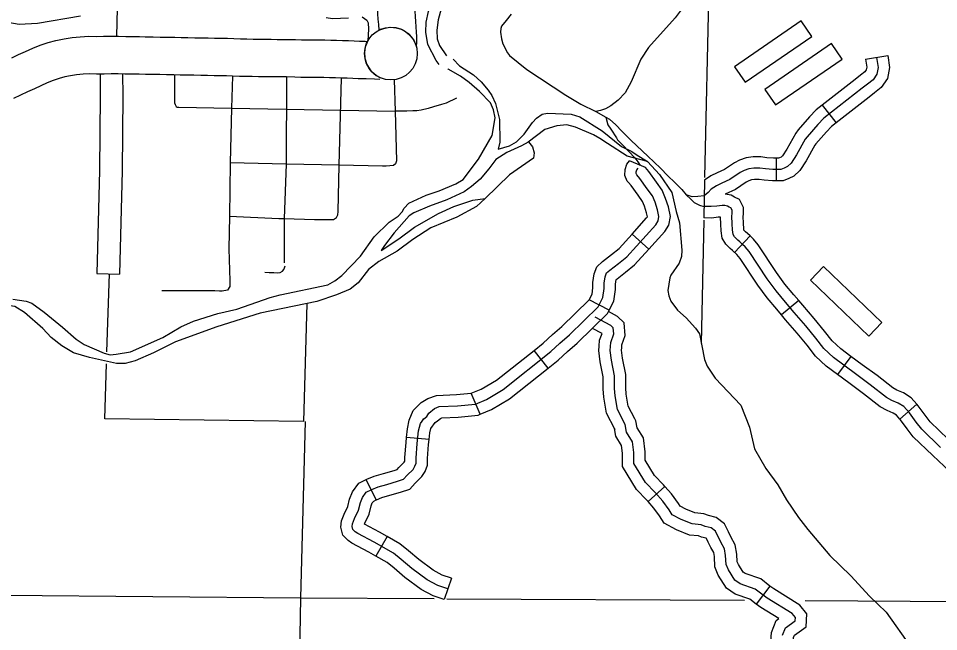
# Model space of a CAD drawing. Extents: x 0 to 3171, y 0 to 2059.
# Drawn here: x 1502.8 to 1604.6, y 497.4 to 565.3 of the extents above; entities that cross this region are included whole.
import ezdxf

# ---------------------------------------------------------------- set-up
doc = ezdxf.new("R2010")
doc.units = 0
for name, color, linetype in [('Level 10', 7, 'Continuous'), ('Level 24', 7, 'Continuous'), ('Level 32', 7, 'Continuous'), ('Level 33', 7, 'Continuous'), ('Level 34', 7, 'Continuous'), ('Level 35', 7, 'Continuous'), ('Level 45', 7, 'Continuous'), ('Level 46', 7, 'Continuous'), ('Level 5', 7, 'Continuous'), ('Level 57', 7, 'Continuous'), ('Level 6', 7, 'Continuous')]:
    doc.layers.add(name, color=color, linetype=linetype)

msp = doc.modelspace()

# ---------------------------------------------------------------- linework, layer by layer
at = {"layer": 'Level 10'}
for points in [[(1542.63, 569.84), (1542.45, 568.68), (1542.41, 567.86), (1542.43, 567.1), (1542.47, 566.42), (1542.51, 565.8), (1542.55, 565.19), (1542.6, 564.6), (1542.65, 563.98), (1543.19, 564.18), (1543.84, 564.31), (1544.52, 564.29), (1545.15, 564.08), (1545.48, 563.91), (1545.91, 563.6), (1546.53, 562.88), (1546.82, 562.14)], [(1546.82, 562.14), (1546.86, 562.69), (1546.84, 563.27), (1546.83, 563.76), (1546.8, 564.36), (1546.75, 564.93), (1546.71, 565.49), (1546.67, 566.08), (1546.63, 566.68), (1546.59, 567.27), (1546.58, 567.81), (1546.6, 568.31), (1546.71, 568.97)], [(1502.02, 560.93), (1502.78, 561.28), (1503.55, 561.63), (1504.36, 561.99), (1505.19, 562.32), (1506.04, 562.61), (1506.92, 562.85), (1507.82, 563.04), (1508.72, 563.17), (1509.61, 563.25), (1510.56, 563.31), (1511.42, 563.28), (1512.19, 563.3), (1513.02, 563.31), (1513.85, 563.31), (1514.67, 563.29), (1515.41, 563.27), (1516.17, 563.27), (1516.79, 563.25)], [(1516.81, 563.25), (1516.96, 563.24), (1517.69, 563.23), (1518.44, 563.22), (1519.22, 563.21), (1520.06, 563.2), (1520.76, 563.18), (1521.52, 563.17), (1522.28, 563.15), (1523.03, 563.14), (1523.77, 563.12), (1524.48, 563.1), (1525.19, 563.1), (1525.92, 563.08), (1526.59, 563.06), (1527.35, 563.03), (1528.05, 563.01), (1528.73, 563), (1529.41, 562.99), (1530.08, 562.98), (1530.74, 562.97), (1531.4, 562.96), (1532.05, 562.96), (1532.48, 562.96), (1533.42, 562.94), (1534.08, 562.93), (1534.7, 562.92), (1535.33, 562.93), (1536, 562.92), (1536.66, 562.91), (1537.33, 562.89), (1537.98, 562.87), (1538.63, 562.85), (1539.28, 562.82), (1539.91, 562.8), (1540.53, 562.78), (1541.13, 562.75), (1541.4, 562.74), (1541.15, 562.09), (1541.07, 561.52), (1541.11, 560.88), (1541.33, 560.19), (1541.77, 559.47), (1542.35, 558.98), (1542.76, 558.74), (1543.25, 558.58)], [(1542.76, 558.54), (1542.19, 558.55), (1541.26, 558.58), (1540.99, 558.59), (1540.37, 558.61), (1539.76, 558.64), (1539.13, 558.66), (1538.49, 558.68), (1537.84, 558.7), (1537.19, 558.72), (1536.56, 558.74), (1535.93, 558.75), (1535.34, 558.76), (1534.69, 558.75), (1534.01, 558.76), (1533.34, 558.78), (1532.43, 558.8), (1532.05, 558.8), (1531.37, 558.8), (1530.69, 558.8), (1530.02, 558.81), (1529.34, 558.82), (1528.65, 558.84), (1527.95, 558.85), (1527.22, 558.87), (1526.44, 558.9), (1525.81, 558.92), (1525.13, 558.93), (1524.42, 558.94), (1523.68, 558.95), (1522.94, 558.97), (1522.19, 558.99), (1521.44, 559), (1520.67, 559.02), (1519.98, 559.03), (1519.15, 559.05), (1518.4, 559.06), (1517.63, 559.06), (1516.84, 559.08), (1516.11, 559.1), (1515.35, 559.1), (1514.55, 559.13), (1513.8, 559.14), (1513.04, 559.14), (1512.26, 559.13), (1511.41, 559.12), (1510.62, 559.14), (1509.92, 559.1), (1509.21, 559.03), (1508.54, 558.94), (1507.91, 558.8), (1507.27, 558.62), (1506.62, 558.4), (1505.96, 558.14), (1505.26, 557.83), (1504.53, 557.5), (1503.77, 557.15), (1503, 556.79), (1502.23, 556.43)]]:
    msp.add_lwpolyline(points, dxfattribs=at)
at = {"layer": 'Level 24'}
msp.add_circle((1543.99, 561.39), 2.92, dxfattribs=at)
at = {"layer": 'Level 32'}
for p, q in [((1596.5, 560.78), (1598.97, 561.16)), ((1591.72, 555.7), (1593.25, 553.72)), ((1586.63, 549.81), (1586.63, 547.31)), ((1578.71, 547.39), (1578.6, 543.22)), ((1572.52, 539.73), (1570.67, 541.4)), ((1583.73, 541.22), (1582.03, 539.38)), ((1568.13, 532.98), (1565.91, 534.14)), ((1589.12, 534.08), (1587.2, 532.47)), ((1561.38, 526.58), (1559.83, 528.54)), ((1594.9, 527.88), (1593.4, 525.88)), ((1553.87, 521.47), (1552.87, 523.81)), ((1602.19, 522.59), (1600.31, 520.95)), ((1548.21, 518.69), (1545.72, 518.92)), ((1542.37, 512.01), (1541.26, 514.24)), ((1543.57, 507.94), (1542.33, 505.77)), ((1550.71, 503.33), (1549.89, 500.97))]:
    msp.add_line(p, q, dxfattribs=at)
for points in [[(1598.97, 561.16), (1599.18, 559.85), (1598.96, 558.64), (1598.26, 557.62), (1597.49, 557.03), (1596.93, 556.57), (1593.25, 553.72)], [(1597.74, 560.97), (1597.91, 559.86), (1597.78, 559.12), (1597.35, 558.49), (1596.72, 558.01), (1596.15, 557.55), (1591.89, 554.25), (1591.25, 553.56), (1590.04, 552.19), (1589.85, 551.92), (1588.87, 550.19), (1588.28, 549.26), (1587.87, 548.88), (1587.51, 548.72), (1587.14, 548.56), (1586.27, 548.56), (1585.46, 548.62), (1584.83, 548.72), (1584.14, 548.72), (1583.61, 548.64), (1583.08, 548.46), (1582.65, 548.22), (1581.5, 547.46), (1580.62, 547.04), (1580.02, 546.77), (1579.44, 546.37), (1579.11, 546.02), (1578.65, 545.65)], [(1596.5, 560.78), (1596.64, 559.87), (1596.6, 559.61), (1596.43, 559.37), (1595.94, 558.99), (1595.37, 558.53), (1591.72, 555.7)], [(1591.72, 555.7), (1591.04, 555.18), (1590.32, 554.39), (1589.06, 552.96), (1588.8, 552.59), (1587.79, 550.83), (1587.31, 550.07), (1587.17, 549.94), (1587, 549.86), (1586.88, 549.81), (1586.63, 549.81)], [(1593.25, 553.72), (1592.74, 553.33), (1592.18, 552.72), (1591.03, 551.41), (1590.91, 551.25), (1589.94, 549.54), (1589.25, 548.46), (1588.57, 547.83), (1588.02, 547.58), (1587.41, 547.31), (1586.63, 547.31)], [(1586.63, 549.81), (1586.32, 549.81), (1585.6, 549.86), (1584.92, 549.97), (1584.06, 549.97), (1583.31, 549.86), (1582.57, 549.6), (1582.01, 549.29), (1580.89, 548.55), (1580.09, 548.18), (1579.4, 547.86), (1578.71, 547.39)], [(1570.28, 547.11), (1570.13, 547.27), (1569.86, 547.9), (1569.9, 548.56), (1570.11, 549.17), (1570.41, 549.51)], [(1572.52, 539.73), (1574.29, 541.69), (1574.73, 542.4), (1574.93, 543.36), (1574.69, 544.42), (1574.39, 545.37), (1574.02, 546.26), (1573.38, 547.16), (1572.53, 548.35), (1572.15, 548.77), (1570.41, 549.51)], [(1547.53, 520.94), (1547.63, 520.97), (1547.96, 521.23), (1548.2, 521.6), (1548.83, 522.1), (1549.33, 522.32), (1551.34, 522.41), (1553.34, 522.6), (1554.55, 523.12), (1556.4, 524.23), (1561.67, 528.41), (1562.69, 529.36), (1563.76, 530.26), (1566.92, 533.37), (1567.45, 534.39), (1567.6, 535.39), (1567.6, 535.97), (1567.71, 536.69), (1567.86, 537.11), (1568.21, 537.43), (1569.17, 538.17), (1570.1, 538.91), (1573.29, 542.44), (1573.55, 542.87), (1573.65, 543.35), (1573.48, 544.1), (1573.22, 544.94), (1572.92, 545.65), (1572.36, 546.43), (1571.55, 547.57), (1571.2, 547.96), (1571.12, 548.13), (1571.14, 548.32), (1571.21, 548.53), (1571.35, 548.7)], [(1570.67, 541.4), (1572.29, 543.2), (1572.37, 543.33), (1572.27, 543.77), (1572.04, 544.52), (1571.82, 545.04), (1571.35, 545.71), (1570.57, 546.78), (1570.28, 547.11)], [(1586.63, 547.31), (1586.22, 547.31), (1585.31, 547.38), (1584.73, 547.47), (1584.23, 547.47), (1583.9, 547.42), (1583.6, 547.32), (1583.3, 547.15), (1582.11, 546.36), (1580.99, 545.84)], [(1583.73, 541.22), (1583.45, 541.47), (1583.22, 541.67), (1583.05, 541.84), (1583.03, 541.99), (1583.01, 542.61), (1582.96, 543.36), (1582.99, 543.62), (1582.99, 544.35), (1582.55, 545.23), (1582.02, 545.51), (1581.66, 545.71), (1580.99, 545.84)], [(1604.81, 517.81), (1602.74, 519.81), (1602.13, 520.61), (1601.37, 521.63), (1600.76, 522.33), (1600.13, 522.72), (1599.44, 523), (1598.83, 523.35), (1597.04, 524.75), (1595.4, 525.94), (1592.97, 527.77), (1591.89, 528.77), (1591.02, 529.9), (1589.89, 531.27), (1588.6, 532.75), (1587.64, 533.9), (1586.62, 535.12), (1585.64, 536.47), (1583.63, 539.48), (1583.19, 539.99), (1582.91, 540.27), (1582.62, 540.54), (1582.38, 540.75), (1582.02, 541.1), (1581.85, 541.38), (1581.78, 541.89), (1581.76, 542.55), (1581.71, 543.39), (1581.74, 543.69), (1581.74, 544.05), (1581.61, 544.32), (1581.43, 544.41), (1581.23, 544.52), (1580.95, 544.58), (1580.64, 544.59), (1580.06, 544.51), (1579.44, 544.45), (1578.63, 544.47)], [(1582.03, 539.38), (1581.78, 539.61), (1581.53, 539.83), (1581.04, 540.31), (1580.64, 540.95), (1580.53, 541.79), (1580.51, 542.5), (1580.46, 543.3), (1580.2, 543.27), (1579.49, 543.19), (1578.6, 543.22)], [(1565.91, 534.14), (1566.25, 534.78), (1566.35, 535.48), (1566.35, 536.07), (1566.5, 537), (1566.79, 537.81), (1567.4, 538.38), (1568.4, 539.16), (1569.25, 539.83), (1570.67, 541.4)], [(1589.12, 534.08), (1588.59, 534.7), (1587.6, 535.89), (1586.67, 537.18), (1584.63, 540.23), (1584.11, 540.84), (1583.78, 541.17), (1583.73, 541.22)], [(1568.13, 532.98), (1568.66, 533.99), (1568.85, 535.29), (1568.85, 535.88), (1568.93, 536.38), (1568.94, 536.4), (1569.02, 536.48), (1569.94, 537.19), (1570.96, 538), (1572.52, 539.73)], [(1587.2, 532.47), (1586.68, 533.1), (1585.63, 534.35), (1584.61, 535.75), (1582.63, 538.72), (1582.27, 539.14), (1582.04, 539.37), (1582.03, 539.38)], [(1559.83, 528.54), (1560.85, 529.35), (1561.86, 530.3), (1562.92, 531.18), (1565.9, 534.12), (1565.91, 534.14)], [(1594.9, 527.88), (1593.77, 528.73), (1592.81, 529.61), (1591.99, 530.68), (1590.84, 532.08), (1589.56, 533.56), (1589.12, 534.08)], [(1561.38, 526.58), (1562.49, 527.46), (1563.52, 528.43), (1564.6, 529.33), (1567.94, 532.61), (1568.13, 532.98)], [(1593.4, 525.88), (1592.17, 526.81), (1590.96, 527.92), (1590.04, 529.12), (1588.93, 530.46), (1587.65, 531.94), (1587.2, 532.47)], [(1552.87, 523.81), (1553.98, 524.24), (1555.69, 525.26), (1559.83, 528.54)], [(1602.19, 522.59), (1601.58, 523.29), (1600.7, 523.84), (1599.99, 524.13), (1599.53, 524.39), (1597.79, 525.75), (1596.14, 526.95), (1594.9, 527.88)], [(1553.87, 521.47), (1555.12, 522.01), (1557.11, 523.2), (1561.38, 526.58)], [(1600.31, 520.95), (1599.95, 521.37), (1599.56, 521.6), (1598.89, 521.88), (1598.13, 522.31), (1596.28, 523.75), (1594.66, 524.94), (1593.4, 525.88)], [(1545.72, 518.92), (1545.81, 519.85), (1545.99, 520.84), (1546.45, 521.91), (1547.34, 522.79), (1548.07, 523.21), (1549.04, 523.56), (1551.25, 523.65), (1552.87, 523.81)], [(1608.22, 516.23), (1607.61, 516.9), (1605.67, 518.72), (1603.68, 520.64), (1603.13, 521.36), (1602.35, 522.42), (1602.19, 522.59)], [(1548.21, 518.69), (1548.28, 519.42), (1548.41, 519.92), (1548.88, 520.56), (1549.13, 520.75), (1549.47, 521.02), (1549.61, 521.08), (1551.42, 521.16), (1553.65, 521.38), (1553.87, 521.47)], [(1550.3, 502.15), (1549.17, 502.54), (1548, 503.15), (1546.3, 504.41), (1545.13, 505.41), (1544.26, 506.11), (1542.13, 507.33), (1540.31, 508.28), (1540.05, 508.46), (1539.78, 508.72), (1539.7, 509.07), (1539.74, 509.37), (1539.96, 509.94), (1540.39, 510.85), (1540.61, 511.72), (1540.83, 512.28), (1541.26, 512.85), (1541.87, 513.15), (1542.57, 513.46), (1543.52, 513.72), (1544.7, 514.07), (1545.39, 514.29), (1545.78, 514.72), (1546.44, 515.37), (1546.65, 515.72), (1546.78, 516.07), (1546.78, 516.63), (1546.91, 518.24), (1547.04, 519.63), (1547.26, 520.46), (1547.63, 520.97)], [(1606.35, 514.56), (1605.83, 515.15), (1603.95, 516.9), (1601.8, 518.98), (1601.13, 519.86), (1600.4, 520.85), (1600.31, 520.95)], [(1541.26, 514.24), (1541.34, 514.29), (1542.15, 514.64), (1543.18, 514.92), (1544.33, 515.26), (1544.69, 515.38), (1544.88, 515.58), (1545.45, 516.16), (1545.53, 516.28), (1545.53, 516.29), (1545.53, 516.68), (1545.67, 518.35), (1545.72, 518.92)], [(1542.37, 512.01), (1542.4, 512.02), (1542.98, 512.28), (1543.87, 512.52), (1545.06, 512.87), (1546.09, 513.19), (1546.69, 513.86), (1547.42, 514.59), (1547.78, 515.16), (1548.03, 515.84), (1548.03, 516.58), (1548.16, 518.13), (1548.21, 518.69)], [(1542.33, 505.77), (1541.53, 506.23), (1539.67, 507.21), (1539.25, 507.49), (1538.66, 508.08), (1538.43, 509), (1538.52, 509.69), (1538.81, 510.43), (1539.21, 511.27), (1539.42, 512.1), (1539.73, 512.9), (1540.45, 513.84), (1541.26, 514.24)], [(1543.57, 507.94), (1542.73, 508.42), (1541.05, 509.3), (1541.11, 509.44), (1541.58, 510.43), (1541.8, 511.34), (1541.93, 511.67), (1542.08, 511.86), (1542.37, 512.01)], [(1550.71, 503.33), (1549.67, 503.69), (1548.67, 504.21), (1547.08, 505.39), (1545.93, 506.38), (1544.97, 507.15), (1543.57, 507.94)], [(1549.89, 500.97), (1548.68, 501.39), (1547.33, 502.09), (1545.53, 503.43), (1544.34, 504.45), (1543.56, 505.07), (1542.33, 505.77)]]:
    msp.add_lwpolyline(points, dxfattribs=at)
at = {"layer": 'Level 33'}
for points in [[(1526.46, 558.89), (1526.34, 555.35), (1526.2, 549.3), (1526.11, 543.39), (1526.04, 539.8)], [(1526.11, 543.39), (1531.58, 543.15), (1532.17, 543.13), (1535.52, 543.04), (1537.15, 543.04), (1537.62, 543.04), (1537.95, 543.24), (1538.11, 543.55), (1538.16, 543.91), (1538.27, 549.05), (1538.51, 558.68)], [(1544.36, 558.5), (1544.46, 555.03), (1544.61, 549.54), (1544.5, 549.19), (1544.29, 549), (1543.45, 548.95), (1543.07, 548.95), (1538.27, 549.05), (1532.38, 549.15), (1526.2, 549.3)], [(1532.45, 558.79), (1532.38, 549.15), (1532.17, 543.13)], [(1520.1, 555.74), (1520.24, 555.53), (1520.35, 555.45), (1520.53, 555.45), (1526.34, 555.35), (1544.46, 555.03)]]:
    msp.add_lwpolyline(points, dxfattribs=at)
at = {"layer": 'Level 34'}
for points in [[(1579.22, 571.47), (1579.08, 571.25), (1578.36, 570.23), (1577.8, 569.19), (1576.99, 567.63), (1576.34, 566.53), (1575.45, 565.34), (1572.5, 562.07), (1571.63, 560.76), (1570.59, 558.28), (1569.93, 557.04), (1569.15, 556.25), (1568.32, 555.62), (1567.74, 555.28), (1567.17, 555.1), (1566.66, 554.99)], [(1536.83, 565.38), (1537.51, 565.27), (1539.29, 565.34)], [(1540.79, 565.46), (1541.33, 565.1), (1541.46, 564.79), (1541.5, 564.11), (1541.44, 562.8)], [(1557.3, 565.75), (1556.73, 565.04), (1556.21, 564.43), (1556.14, 564.17), (1556.12, 563.75), (1556.24, 563.01), (1556.39, 562.47), (1556.89, 561.49), (1557.13, 561.16), (1559.03, 559.63), (1563.35, 556.78), (1565, 555.78), (1566.66, 554.99), (1567.79, 554.35), (1568.19, 554.12), (1568.87, 553.49), (1569.56, 552.81), (1570.59, 551.78), (1572.42, 550.04), (1573.82, 548.7), (1574.64, 547.86), (1575.42, 547.14), (1576.18, 546.34), (1576.68, 545.77), (1577.2, 545.23), (1577.55, 544.91), (1578.13, 544.63), (1578.63, 544.47)], [(1520.02, 559.03), (1520.02, 556.13), (1520.05, 555.93), (1520.1, 555.74)], [(1551.25, 556.44), (1550.12, 555.92), (1549.58, 555.76), (1548.69, 555.48), (1548.1, 555.3), (1547.34, 555.12), (1546.87, 555.07), (1546.43, 555.05), (1545.74, 555), (1544.46, 555.03)], [(1567.79, 554.35), (1567.98, 553.51), (1568.33, 553.04), (1568.96, 552.08), (1569.08, 551.84), (1569.65, 551.25), (1570.3, 550.56), (1570.97, 549.84), (1571.3, 549.42), (1571.57, 549.02)], [(1578.65, 545.65), (1577.97, 545.56), (1577.32, 545.53), (1577.1, 545.6), (1576.68, 545.77)], [(1532.17, 543.13), (1532.18, 538.24)], [(1526.04, 539.8), (1526.15, 536.24), (1526.17, 535.61), (1525.89, 535.22), (1525.3, 535.11), (1525, 535.09), (1524.49, 535.14), (1524.01, 535.12), (1518.65, 535.13)], [(1530.05, 537.2), (1530.53, 537.17), (1531.03, 537.15), (1531.44, 537.13), (1531.75, 537.17), (1531.98, 537.31), (1532.14, 537.48), (1532.22, 537.68), (1532.27, 537.89)]]:
    msp.add_lwpolyline(points, dxfattribs=at)
at = {"layer": 'Level 35'}
for points in [[(1549.32, 560.17), (1548.99, 560.61), (1548.09, 562.4), (1547.87, 563.77), (1547.88, 564.85), (1548.14, 566.04), (1548.67, 567.49), (1549.06, 568.32), (1549.67, 569.28), (1551.07, 571.08), (1551.73, 572.52), (1552.28, 573.19), (1552.85, 573.65), (1554.1, 575.45), (1554.68, 576.1), (1556.54, 577.48)], [(1556.54, 577.48), (1555.14, 575.72), (1554.78, 575), (1554.16, 573.23), (1553.78, 572.68), (1553.43, 572.47), (1552.81, 571.83), (1551.58, 569.39), (1550.99, 568.42), (1550, 567.33), (1549.55, 566.35), (1549.21, 565.13), (1549.07, 563.99), (1549.11, 563.04), (1549.36, 562.3), (1550.13, 561.13)], [(1550.89, 560.76), (1551.56, 560.05), (1553.12, 559.05), (1553.96, 558.28), (1554.76, 557.36), (1555.17, 556.74), (1555.55, 555.88), (1556.01, 554.08), (1556.03, 551.58), (1555.85, 550.81)], [(1502.15, 534.21), (1503.63, 534.01), (1504.26, 533.76), (1505.63, 532.77), (1507.66, 531.12), (1509.15, 529.79), (1510.04, 529.2), (1512.27, 528.22), (1512.93, 528.07), (1513.58, 528.11), (1515.16, 528.4), (1518.73, 529.98), (1520.73, 531.14), (1522.14, 531.77), (1524.84, 532.64), (1526.95, 533.09), (1530.61, 534.38), (1531.72, 534.69), (1537.01, 535.81), (1537.79, 536.23), (1538.56, 536.85), (1540.62, 538.99), (1542.12, 541.13), (1543.79, 542.74), (1544.79, 543.4), (1545.24, 543.89), (1545.47, 544.3), (1545.98, 544.83), (1547.9, 545.72), (1549.34, 546.22), (1551.18, 546.98), (1551.97, 547.47), (1553.67, 549.7), (1555.21, 552.33), (1555.53, 554.29), (1555.34, 555.16), (1555.01, 555.94), (1553.78, 557.18), (1552.65, 558.19), (1551.7, 558.9), (1550.33, 559.68), (1550.28, 559.72)], [(1555.85, 550.81), (1557.1, 551.17), (1557.87, 551.61), (1558.75, 552.47), (1559.65, 553.77), (1560.1, 554.23), (1560.73, 554.67), (1561.31, 554.8), (1563.93, 554.67), (1564.88, 554.38), (1567.35, 552.84), (1569.52, 551.09), (1570.64, 550.54), (1571.14, 550.23), (1572.37, 549.45)], [(1572.37, 549.45), (1570.12, 550.04), (1567.95, 551.45), (1567.12, 551.99), (1566.42, 552.4), (1564.41, 553.26), (1563.44, 553.5), (1562.36, 553.39), (1561.02, 553), (1559.17, 551.6), (1558.44, 551.18), (1556.8, 550.44), (1555.6, 549.68)], [(1559.21, 551.64), (1559.64, 551.06), (1559.83, 550.39), (1559.76, 549.82), (1557.13, 547.97), (1554.41, 545.34)], [(1555.6, 549.68), (1554.84, 548.64), (1553.85, 547.5), (1552.91, 546.67), (1552.1, 546.1), (1550.18, 545.19), (1548.27, 544.51), (1546.54, 543.76), (1546.02, 543.43), (1544.36, 541.55), (1543.26, 540.14), (1542.91, 539.59)], [(1572.37, 549.45), (1573.72, 548.01), (1575.08, 546.02), (1575.55, 543.92), (1575.91, 542.66), (1576.19, 539.65), (1576.13, 538.92), (1575.9, 538.2), (1574.95, 536.86)], [(1542.91, 539.59), (1544.88, 540.9), (1546.58, 542.18), (1549.24, 543.71), (1550.95, 544.46), (1553.04, 545.16), (1554.41, 545.34), (1553.47, 544.46), (1551.3, 543.28), (1548.39, 542.11), (1546.41, 540.83), (1544.69, 539.53), (1542.64, 538.4), (1541.51, 537.49)], [(1541.51, 537.49), (1540.36, 536.02), (1539.49, 535.31), (1537.96, 534.7), (1535.79, 533.95), (1529.52, 532.66), (1524.74, 531.14), (1520.16, 529.51), (1517.71, 528.26), (1515.68, 527.39), (1514.57, 527.1), (1513.62, 527.08), (1510.64, 527.75), (1508.86, 528.29), (1507.58, 529.05), (1506.39, 529.96), (1505.47, 530.95), (1503.45, 532.72), (1502.37, 533.41), (1499.66, 533.76), (1498.08, 534.13), (1496.27, 534.42), (1495.05, 534.83)], [(1574.95, 536.86), (1574.85, 536.58), (1574.62, 535.19), (1574.73, 534.59), (1574.96, 533.99), (1575.7, 532.98), (1576.65, 532.14), (1577.71, 531.01), (1578.13, 530.37), (1578.68, 527.52), (1578.98, 526.8), (1579.87, 525.49), (1582.73, 522.48), (1583.66, 520.04), (1584.21, 517.67), (1585.49, 515.47), (1586.81, 513.67), (1587.78, 512), (1589.09, 510.06), (1590.13, 508.73), (1592.56, 505.85), (1594.88, 503.6), (1596.96, 501.33), (1598.78, 499.56), (1601.58, 495.66)]]:
    msp.add_lwpolyline(points, dxfattribs=at)
at = {"layer": 'Level 45'}
for p, q in [((1574.31, 513.49), (1572.44, 511.84)), ((1585.94, 502.46), (1584.41, 500.48))]:
    msp.add_line(p, q, dxfattribs=at)
for points in [[(1500.63, 564.96), (1501.37, 564.9), (1502.85, 564.66), (1504.89, 564.74), (1509.64, 565.56)], [(1569.53, 528.83), (1569.56, 529.16), (1569.93, 530.2), (1569.79, 531.6), (1569.08, 532.31), (1568.06, 532.86)], [(1587.32, 497.05), (1587.66, 497.85), (1588.73, 498.61), (1588.75, 498.98), (1588.4, 499.42), (1585.64, 501.12), (1584.31, 502.14), (1582.64, 502.71), (1582.04, 503.11), (1581.33, 504.27), (1581.08, 504.87), (1581.03, 505.86), (1580.9, 506.59), (1580.5, 507.33), (1579.9, 508.54), (1579.42, 508.9), (1578.75, 509.07), (1578.32, 509.24), (1577.33, 509.34), (1576.11, 509.82), (1575.1, 510.36), (1574.77, 510.91), (1574.07, 511.87), (1573.24, 512.82), (1572.17, 513.92), (1570.87, 516.03), (1570.87, 517.24), (1570.73, 518.44), (1570.06, 519.51), (1569.92, 520.33), (1569.06, 521.99), (1568.79, 523.53), (1568.73, 524.33), (1568.73, 525.74), (1568.39, 527.48), (1568.26, 528.55), (1568.32, 529.42), (1568.66, 530.36), (1568.59, 531.03), (1568.32, 531.29), (1566.59, 532.23)], [(1567.04, 529.02), (1567.09, 529.68), (1567.35, 530.4), (1566.28, 530.98)], [(1568.77, 519.82), (1567.86, 521.59), (1567.55, 523.37), (1567.48, 524.28), (1567.48, 525.62), (1567.16, 527.28), (1567, 528.52), (1567.04, 529.02)], [(1571, 520.96), (1570.26, 522.39), (1570.03, 523.69), (1569.98, 524.39), (1569.98, 525.86), (1569.63, 527.67), (1569.51, 528.58), (1569.53, 528.83)], [(1574.31, 513.49), (1574.16, 513.66), (1573.16, 514.7), (1572.12, 516.39), (1572.12, 517.31), (1571.94, 518.86), (1571.25, 519.97), (1571.11, 520.74), (1571, 520.96)], [(1572.44, 511.84), (1572.32, 511.97), (1571.18, 513.15), (1569.62, 515.68), (1569.62, 517.17), (1569.52, 518.02), (1568.88, 519.06), (1568.72, 519.92), (1568.77, 519.82)], [(1581.33, 508.46), (1580.89, 509.35), (1579.98, 510.05), (1579.13, 510.26), (1578.62, 510.46), (1577.63, 510.56), (1576.63, 510.96), (1576, 511.3), (1575.82, 511.6), (1575.05, 512.66), (1574.31, 513.49)], [(1579.1, 507.34), (1578.91, 507.72), (1578.87, 507.75), (1578.37, 507.87), (1578.02, 508.01), (1577.03, 508.11), (1575.58, 508.69), (1574.21, 509.42), (1573.73, 510.22), (1573.1, 511.09), (1572.44, 511.84)], [(1585.94, 502.46), (1584.91, 503.25), (1583.2, 503.84), (1582.96, 504), (1582.45, 504.84), (1582.32, 505.14), (1582.28, 506), (1582.09, 507.02), (1581.61, 507.91), (1581.33, 508.46)], [(1584.41, 500.48), (1583.71, 501.02), (1582.08, 501.58), (1581.12, 502.23), (1580.21, 503.69), (1579.84, 504.59), (1579.79, 505.72), (1579.71, 506.17), (1579.39, 506.75), (1579.1, 507.34)], [(1588.69, 495.83), (1588.52, 496.25), (1588.55, 496.76), (1588.67, 497.04), (1589.95, 497.94), (1590.02, 499.38), (1589.25, 500.37), (1586.35, 502.15), (1585.94, 502.46)], [(1586.42, 494.78), (1585.99, 495.84), (1586.09, 497.34), (1586.64, 498.67), (1586.92, 498.86), (1584.92, 500.09), (1584.41, 500.48)]]:
    msp.add_lwpolyline(points, dxfattribs=at)
at = {"layer": 'Level 46'}
for points in [[(1511.8, 559.12), (1511.81, 556.74), (1511.75, 548.45), (1511.46, 537.06), (1513.96, 536.99)], [(1514.3, 559.13), (1514.31, 556.74), (1514.25, 548.41), (1513.96, 536.99)]]:
    msp.add_lwpolyline(points, dxfattribs=at)
at = {"layer": 'Level 5'}
for points in [[(1534.49, 520.69), (1533.99, 501.16)], [(1468.57, 501.74), (1533.99, 501.16)], [(1533.99, 501.16), (1532.45, 413.65)], [(1533.99, 501.16), (1548.79, 501.08)], [(1550.17, 501.07), (1583.12, 500.89)], [(1589.82, 500.85), (1618.9, 500.68)]]:
    msp.add_lwpolyline(points, dxfattribs=at)
at = {"layer": 'Level 57'}
for p, q in [((1589.38, 565.01), (1582, 559.93)), ((1590.56, 563.29), (1589.38, 565.01)), ((1583.18, 558.21), (1590.56, 563.29)), ((1592.75, 562.5), (1585.37, 557.43)), ((1593.93, 560.79), (1592.75, 562.5)), ((1586.55, 555.71), (1593.93, 560.79)), ((1582, 559.93), (1583.18, 558.21)), ((1585.37, 557.43), (1586.55, 555.71)), ((1591.85, 537.82), (1590.41, 536.31)), ((1598.33, 531.63), (1591.85, 537.82)), ((1590.41, 536.31), (1596.89, 530.13)), ((1596.89, 530.13), (1598.33, 531.63))]:
    msp.add_line(p, q, dxfattribs=at)
at = {"layer": 'Level 6'}
for points in [[(1579.17, 568.96), (1578.71, 547.66)], [(1513.64, 563.32), (1513.73, 566.37)], [(1578.61, 542.96), (1578.32, 529.3)], [(1512.56, 528.37), (1512.83, 537.02)], [(1534.67, 533.7), (1534.3, 520.69), (1512.33, 520.97), (1512.52, 527.04)]]:
    msp.add_lwpolyline(points, dxfattribs=at)

doc.saveas('drawing.dxf')
